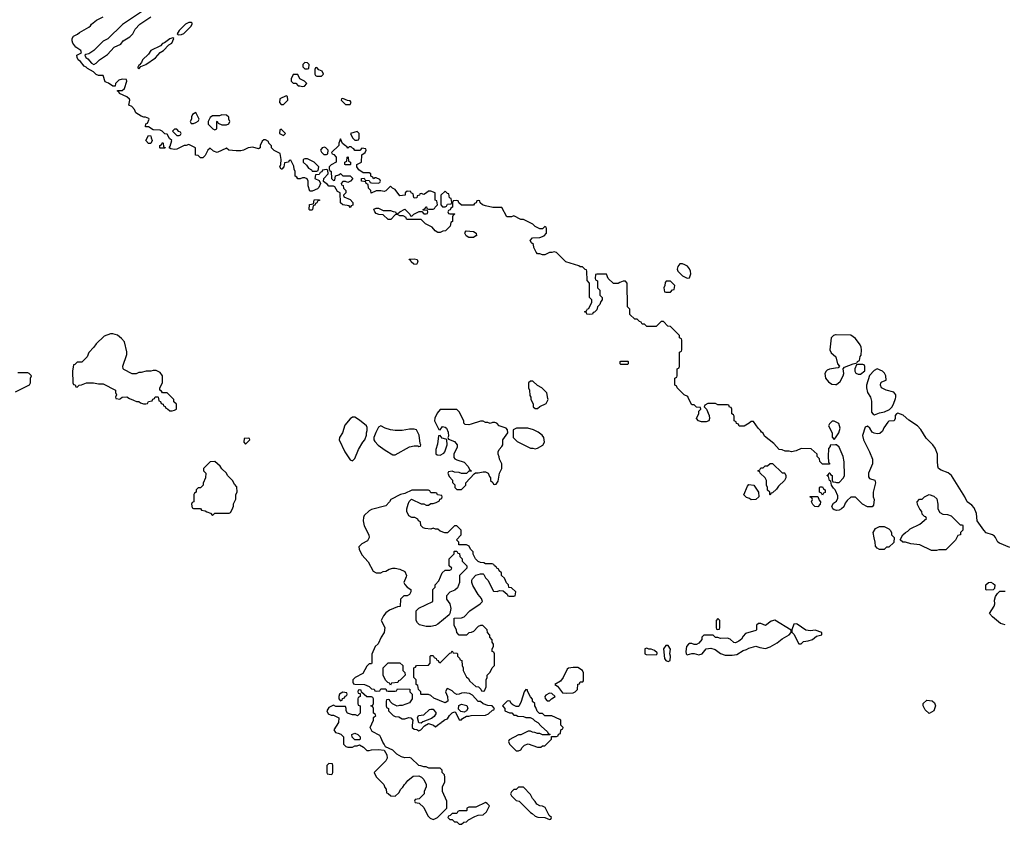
# Model space of a CAD drawing. Header units: inches. Extents: x 2701323 to 2964515, y 494916 to 722124.
# Tile 357 of 656: x 2793126 to 2801423, y 686414 to 693188. Entities that reach past the tile are written whole.
import ezdxf

# ---------------------------------------------------------------- set-up
doc = ezdxf.new("R2010")
doc.units = ezdxf.units.IN
doc.header["$MEASUREMENT"] = 0
for name, color, linetype in [('C7698', 7, 'Continuous'), ('C7699', 7, 'Continuous'), ('C8608', 7, 'Continuous'), ('C8609', 7, 'Continuous')]:
    doc.layers.add(name, color=color, linetype=linetype)

msp = doc.modelspace()

# ---------------------------------------------------------------- linework, layer by layer
at = {"layer": 'C7698', "color": 2}
for points, elevation in [([(2793937.3, 690000), (2793938, 689998), (2793970, 689994), (2793976.3, 690000)], 10), ([(2794052.6, 690000), (2794083.6, 689983.6), (2794110, 689974), (2794130, 689974), (2794143.6, 689963.6), (2794170, 689954), (2794190, 689954), (2794202, 689958), (2794210, 689974), (2794242, 689978), (2794247.3, 689992.7), (2794262, 689998), (2794262.7, 690000)], 10), ([(2794295.3, 690000), (2794298, 689978), (2794312.7, 689972.7), (2794318, 689958), (2794334, 689950), (2794338, 689938), (2794352.7, 689932.7), (2794358, 689918), (2794372.7, 689912.7), (2794390, 689894), (2794410, 689894), (2794430, 689902), (2794446, 689910), (2794446, 689950), (2794426, 689970), (2794426, 689990), (2794416, 690000)], 10), ([(2797432.3, 690000), (2797432.7, 689992.7), (2797451.6, 689951.6), (2797454, 689930), (2797470, 689914), (2797490, 689914), (2797508.4, 689931.6), (2797562, 689958), (2797578, 689990), (2797576.1, 690000)], 10), ([(2800000, 689607.6), (2799954, 689606), (2799954, 689594), (2799942, 689578), (2799938, 689510), (2799942, 689462), (2799950, 689454), (2799950, 689446), (2799890, 689446), (2799867.3, 689467.3), (2799866, 689490), (2799846, 689510), (2799846, 689530), (2799796.4, 689576.4), (2799710, 689578), (2799670, 689558), (2799630, 689548.7), (2799610, 689555.3), (2799576.4, 689556.4), (2799550, 689568), (2799526, 689570), (2799480.4, 689620.4), (2799403.1, 689683.1), (2799390, 689706), (2799375.3, 689715.3), (2799368, 689730), (2799348.9, 689748.9), (2799310, 689806), (2799290, 689806), (2799274, 689790), (2799230, 689766), (2799187.3, 689767.3), (2799182, 689782), (2799167.3, 689787.3), (2799162, 689802), (2799146, 689810), (2799146, 689850), (2799142, 689862), (2799126, 689870), (2799126, 689910), (2799122, 689922), (2799107.3, 689927.3), (2799102, 689942), (2799090, 689946), (2799010, 689946), (2798990, 689958), (2798923.6, 689956.4), (2798898, 689942), (2798894, 689930), (2798914, 689910), (2798936.9, 689856.9), (2798938, 689830), (2798932, 689810), (2798910, 689802), (2798870, 689802), (2798846, 689810), (2798828, 689830), (2798847.3, 689872.7), (2798848, 689892), (2798866, 689910), (2798862, 689922), (2798830, 689926), (2798810, 689946), (2798790, 689946), (2798762.1, 690000)], 6), ([(2800000, 689802.9), (2799990, 689808), (2799972.7, 689807.3), (2799950, 689786), (2799942, 689770), (2799971.1, 689711.1), (2799972.7, 689672.7), (2799990, 689654), (2800000, 689668.7)], 6), ([(2800000, 689225.6), (2799998, 689230), (2799983.1, 689243.1), (2799966, 689270), (2799962, 689302), (2799948.4, 689308.4), (2799942, 689342), (2799926, 689350), (2799942, 689358), (2799947.3, 689372.7), (2799952.7, 689372.7), (2799958, 689358), (2799971.6, 689351.6), (2799972.7, 689312.7), (2799978, 689298), (2800000, 689293.9)], 6), ([(2800000, 689058.7), (2799990, 689062), (2799978, 689070), (2799968.4, 689091.6), (2799983.1, 689116.9), (2800000, 689127.6)], 6)]:
    msp.add_lwpolyline(points, dxfattribs=dict(at, elevation=elevation))
for points, elevation in [([(2796810, 689906), (2796670, 689906), (2796643.6, 689876.4), (2796625.4, 689834.6), (2796622, 689810), (2796658, 689738), (2796670, 689734), (2796690, 689762), (2796710, 689758), (2796722, 689750), (2796736.9, 689716.9), (2796738, 689682), (2796734, 689670), (2796738, 689658), (2796790, 689638), (2796811, 689610), (2796811.3, 689590), (2796784.7, 689530), (2796783.6, 689503.6), (2796794, 689490), (2796810, 689482), (2796870, 689462), (2796902, 689430), (2796918, 689398), (2796934, 689390), (2796930, 689386), (2796910, 689386), (2796892, 689368), (2796850, 689368), (2796830, 689375.3), (2796790, 689378), (2796770, 689386), (2796738, 689382), (2796734, 689370), (2796743.6, 689343.6), (2796771.6, 689311.6), (2796772.7, 689292.7), (2796791.6, 689271.6), (2796794, 689250), (2796810, 689234), (2796850, 689234), (2796886, 689270), (2796886, 689290), (2796956.4, 689363.6), (2796968, 689372), (2796990, 689372), (2797030, 689382), (2797050, 689382), (2797074, 689370), (2797083.6, 689343.6), (2797094, 689330), (2797094, 689310), (2797112.7, 689292.7), (2797118, 689278), (2797130, 689274), (2797142, 689278), (2797156.4, 689303.6), (2797168, 689370), (2797188, 689410), (2797188, 689450), (2797168.4, 689488.4), (2797167.3, 689507.3), (2797158, 689530), (2797158, 689550), (2797166, 689570), (2797190, 689594), (2797198, 689610), (2797198, 689650), (2797238, 689710), (2797236.4, 689736.4), (2797226, 689750), (2797166, 689770), (2797146, 689790), (2797130, 689798), (2797110, 689798), (2797090, 689788), (2797070, 689798), (2797050, 689798), (2797030, 689808), (2797010, 689808), (2796930, 689782), (2796910, 689778), (2796880.4, 689780.4), (2796868, 689790), (2796868, 689810), (2796830, 689886)], 10), ([(2795950, 689842), (2795930, 689842), (2795910, 689828.7), (2795864.5, 689775.5), (2795846.8, 689710), (2795821, 689670), (2795818, 689650), (2795864.7, 689550), (2795910, 689482), (2795930, 689474), (2795950, 689494), (2795982, 689570), (2796018, 689630), (2796035.3, 689650), (2796048.7, 689690), (2796048.7, 689710), (2796055.3, 689730), (2796054.6, 689754.6), (2796048, 689770), (2795990, 689818)], 10), ([(2796170, 689768), (2796150, 689758), (2796126.8, 689713.2), (2796111, 689670), (2796111, 689650), (2796118, 689638), (2796147.5, 689607.5), (2796204.5, 689564.5), (2796270, 689524.7), (2796290, 689526), (2796410, 689593.4), (2796450, 689600.7), (2796479.8, 689599.8), (2796490, 689594), (2796502, 689598), (2796506, 689610), (2796500.2, 689620.2), (2796493.2, 689690), (2796470, 689734), (2796450, 689741.2), (2796410, 689740.9), (2796350, 689729.3), (2796290, 689729.3), (2796250, 689735.3), (2796206, 689750)], 10), ([(2797408.9, 689748.9), (2797311.1, 689748.9), (2797284.7, 689735.3), (2797284.7, 689670), (2797316.9, 689636.9), (2797430, 689582), (2797450, 689582), (2797470, 689574), (2797490, 689582), (2797534.6, 689605.4), (2797548, 689630), (2797542, 689670), (2797528.7, 689690), (2797495.5, 689715.5), (2797456.5, 689736.5)], 10), ([(2795050, 689666), (2795018, 689662), (2795014, 689630), (2795030, 689614), (2795066, 689650), (2795062, 689662)], 10), ([(2796670, 689688), (2796654, 689686), (2796645.2, 689614.8), (2796631.3, 689570), (2796632, 689532), (2796643.6, 689523.6), (2796670, 689522), (2796700.4, 689539.6), (2796708.9, 689551.1), (2796728.7, 689610), (2796726, 689650), (2796718, 689658), (2796685.2, 689665.2)], 10), ([(2794770, 689468), (2794730, 689466), (2794674, 689410), (2794674, 689390), (2794694, 689370), (2794692, 689330), (2794672.7, 689287.3), (2794671.6, 689268.4), (2794650, 689246), (2794630, 689246), (2794614, 689230), (2794614, 689210), (2794598, 689202), (2794594, 689190), (2794594, 689130), (2794578, 689122), (2794574, 689110), (2794578, 689078), (2794590, 689074), (2794650, 689074), (2794658, 689058), (2794690, 689054), (2794703.6, 689043.6), (2794732.7, 689032.7), (2794750, 689014), (2794770, 689034), (2794890, 689034), (2794902, 689038), (2794916.4, 689063.6), (2794927.3, 689092.7), (2794928.4, 689111.6), (2794947.3, 689152.7), (2794948, 689190), (2794958, 689210), (2794956.4, 689256.4), (2794936.4, 689276.4), (2794918, 689310), (2794878, 689350), (2794868, 689370), (2794830, 689408), (2794815.3, 689430)], 10), ([(2799550, 689374), (2799570, 689374), (2799574, 689370), (2799582, 689350), (2799582, 689330), (2799571.1, 689308.9), (2799519.6, 689260.4), (2799503.6, 689236.4), (2799470, 689206), (2799458, 689202), (2799450, 689186), (2799446, 689190), (2799446, 689210), (2799428.4, 689228.4), (2799428, 689250), (2799418, 689270), (2799418, 689310), (2799408, 689330), (2799366, 689370), (2799362, 689382), (2799346, 689390), (2799362, 689398), (2799370, 689414), (2799390, 689414), (2799408.4, 689431.6), (2799427.3, 689432.7), (2799448.4, 689451.6), (2799470, 689452)], 6), ([(2796430, 689228), (2796370, 689198), (2796334, 689190), (2796254, 689150), (2796242, 689130), (2796210, 689095.3), (2796090, 689064), (2796070, 689054), (2796030, 689015.3), (2796022.5, 688997.5), (2796019.1, 688970), (2796028.1, 688928.1), (2796066.8, 688850), (2796071, 688830), (2796058, 688802), (2796010, 688774), (2795984.7, 688750), (2795986, 688730), (2796010, 688682), (2796063.5, 688623.5), (2796105.4, 688545.4), (2796130, 688532), (2796170, 688532), (2796190, 688542), (2796210, 688544.7), (2796238, 688562), (2796270, 688571), (2796290, 688571), (2796330, 688561), (2796370, 688542), (2796384.7, 688510), (2796383.6, 688496.4), (2796362, 688450), (2796370, 688434), (2796391.6, 688411.6), (2796422, 688390), (2796422, 688370), (2796410, 688348), (2796390, 688338), (2796363.6, 688336.4), (2796334, 688310), (2796332.7, 688247.3), (2796310, 688246), (2796242.5, 688217.5), (2796210, 688195.3), (2796191.3, 688170), (2796172, 688130), (2796202, 688070), (2796198, 688030), (2796171.1, 687988.9), (2796146, 687934), (2796122, 687910), (2796092.7, 687847.3), (2796094, 687770), (2796090, 687766), (2796070, 687766), (2796050, 687746), (2796016.9, 687683.1), (2795954, 687650), (2795934, 687630), (2795934, 687610), (2795938, 687598), (2795950, 687594), (2796031.6, 687591.6), (2796070, 687574), (2796090, 687554), (2796112.7, 687552.7), (2796118, 687538), (2796130, 687534), (2796162, 687538), (2796170, 687554), (2796210, 687554), (2796218, 687538), (2796230, 687534), (2796290, 687534), (2796302, 687538), (2796310, 687554), (2796412.7, 687552.7), (2796414, 687530), (2796434, 687510), (2796434, 687470), (2796410, 687438), (2796350, 687415.3), (2796325.4, 687414.6), (2796308, 687408), (2796267.3, 687427.3), (2796247.3, 687447.3), (2796242, 687462), (2796230, 687466), (2796218, 687462), (2796214, 687450), (2796214, 687410), (2796218, 687398), (2796234, 687390), (2796234, 687370), (2796274, 687330), (2796290, 687322), (2796319.6, 687319.6), (2796350, 687302), (2796370, 687301), (2796405.6, 687314.4), (2796422, 687310), (2796438, 687290), (2796432, 687250), (2796434, 687230), (2796450, 687214), (2796472, 687212), (2796490, 687202), (2796506, 687210), (2796536.4, 687243.6), (2796570, 687262), (2796614, 687250), (2796630, 687234), (2796646, 687250), (2796678, 687270), (2796682, 687278), (2796706, 687290), (2796706, 687294), (2796730, 687302), (2796748, 687330), (2796768.9, 687351.1), (2796790, 687362), (2796798, 687358), (2796830, 687294), (2796850, 687294), (2796856.4, 687303.6), (2796890, 687324.7), (2796910, 687324.7), (2796931.1, 687331.1), (2797050, 687332), (2797076.4, 687343.6), (2797110, 687374), (2797122, 687378), (2797126, 687390), (2797106, 687410), (2797070, 687415.3), (2797030, 687428.7), (2797010, 687448), (2796988.4, 687448.4), (2796940.2, 687500.2), (2796916, 687516), (2796870, 687521.2), (2796850, 687519), (2796830, 687508.7), (2796810, 687508), (2796790, 687518), (2796770, 687538), (2796730, 687558), (2796724.7, 687555.3), (2796714, 687530), (2796732, 687490), (2796734, 687450), (2796710, 687438), (2796614.6, 687474.6), (2796590, 687498), (2796570, 687506), (2796510, 687506), (2796506, 687510), (2796506, 687530), (2796486, 687550), (2796482, 687582), (2796466, 687590), (2796466, 687630), (2796446, 687650), (2796448, 687730), (2796462, 687738), (2796470, 687752), (2796570, 687754), (2796586, 687770), (2796586, 687830), (2796590, 687834), (2796610, 687834), (2796618, 687818), (2796634, 687810), (2796638, 687798), (2796652.7, 687792.7), (2796658, 687778), (2796670, 687774), (2796750, 687854), (2796762, 687858), (2796770, 687874), (2796778, 687858), (2796810, 687854), (2796814, 687850), (2796814, 687830), (2796832.7, 687812.7), (2796838, 687798), (2796852.7, 687792.7), (2796854, 687750), (2796862, 687730), (2796862, 687710), (2796890, 687654), (2796903.6, 687643.6), (2796919.6, 687619.6), (2796970, 687574), (2796992.7, 687572.7), (2797012.7, 687552.7), (2797018, 687538), (2797030, 687534), (2797042, 687538), (2797058, 687570), (2797058, 687630), (2797066, 687650), (2797066, 687670), (2797090, 687694), (2797106, 687730), (2797126, 687750), (2797126, 687850), (2797122, 687862), (2797106, 687870), (2797106, 687890), (2797118, 687910), (2797118, 687930), (2797108.4, 687948.4), (2797107.3, 687967.3), (2797088.4, 687988.4), (2797087.3, 688007.3), (2797068.4, 688028.4), (2797066, 688050), (2797027.3, 688087.3), (2797010, 688088), (2796990, 688078), (2796950, 688038), (2796931.6, 688028.4), (2796910, 688026), (2796890, 688006), (2796830, 688006), (2796808.7, 688028.7), (2796807.3, 688047.3), (2796788, 688090), (2796786, 688150), (2796850, 688152), (2796870, 688162), (2796918, 688210), (2797006, 688270), (2797026, 688290), (2797016.4, 688316.4), (2796989.1, 688349.1), (2796944.7, 688424.7), (2796935.3, 688450), (2796935.3, 688470), (2796940.2, 688479.8), (2796970, 688512), (2797010, 688522), (2797030, 688522), (2797036.9, 688516.9), (2797052, 688490), (2797072, 688470), (2797118, 688378), (2797150, 688374), (2797170, 688382), (2797199.6, 688379.6), (2797232.7, 688352.7), (2797238, 688338), (2797250, 688334), (2797290, 688334), (2797302, 688338), (2797306, 688370), (2797270, 688406), (2797247.3, 688407.3), (2797246, 688430), (2797227.3, 688447.3), (2797210, 688486), (2797186, 688510), (2797186, 688530), (2797167.3, 688547.3), (2797162, 688562), (2797146, 688570), (2797142, 688582), (2797126, 688590), (2797122, 688602), (2797107.3, 688607.3), (2797050, 688608), (2797036.4, 688616.4), (2797010, 688618), (2796990, 688626), (2796966, 688650), (2796948.4, 688688.4), (2796947.3, 688707.3), (2796926, 688730), (2796914.6, 688754.6), (2796890, 688766), (2796827.3, 688767.3), (2796826, 688790), (2796808, 688810), (2796846, 688850), (2796846, 688890), (2796810, 688926), (2796790, 688926), (2796730, 688868), (2796708.9, 688868.9), (2796670, 688882), (2796650, 688898), (2796630, 688898), (2796610, 688906), (2796590, 688898), (2796543.1, 688903.1), (2796526, 688910), (2796506, 688930), (2796502, 688962), (2796486, 688970), (2796482, 688982), (2796456.4, 688996.4), (2796430, 688998), (2796406, 689010), (2796388.9, 689048.9), (2796388.7, 689070), (2796398, 689110), (2796408.4, 689131.6), (2796428.4, 689151.6), (2796510, 689112), (2796530, 689112), (2796550, 689102), (2796570, 689102), (2796590, 689114), (2796610, 689114), (2796636.4, 689123.6), (2796662, 689138), (2796667.3, 689152.7), (2796682, 689158), (2796686, 689170), (2796682, 689182), (2796647.3, 689187.3), (2796642, 689202), (2796630, 689206), (2796590, 689206), (2796582, 689222), (2796570, 689226)], 10), ([(2799290, 689146), (2799276.4, 689156.4), (2799250, 689166), (2799228.7, 689188.7), (2799258, 689262), (2799270, 689276), (2799312, 689270), (2799352, 689210), (2799354, 689170), (2799330, 689148)], 6), ([(2799890, 689186), (2799882, 689202), (2799866, 689210), (2799866, 689250), (2799870, 689254), (2799890, 689254), (2799898, 689238), (2799914, 689230), (2799912.7, 689207.3), (2799898, 689202)], 6), ([(2799850, 689088), (2799826, 689090), (2799810, 689106), (2799798, 689130), (2799806, 689150), (2799802, 689162), (2799790, 689166), (2799787.3, 689172.7), (2799852.7, 689172.7), (2799863.6, 689143.6), (2799874, 689130), (2799872, 689108)], 6), ([(2796550, 688079), (2796494.6, 688094.6), (2796478, 688110), (2796468, 688130), (2796466, 688210), (2796490, 688234), (2796606, 688290), (2796606, 688390), (2796626, 688410), (2796626, 688430), (2796656.4, 688463.6), (2796686, 688530), (2796710, 688554), (2796750, 688554), (2796762, 688558), (2796766, 688570), (2796746, 688590), (2796746, 688650), (2796786, 688690), (2796786, 688710), (2796790, 688714), (2796810, 688714), (2796818, 688698), (2796832.7, 688692.7), (2796834, 688670), (2796854, 688650), (2796854, 688630), (2796894, 688590), (2796894, 688570), (2796832, 688510), (2796831, 688450), (2796813.7, 688406.3), (2796794, 688386), (2796750, 688368), (2796723.6, 688336.4), (2796722, 688310), (2796751.3, 688270), (2796758, 688230), (2796751.6, 688188.4), (2796743.6, 688176.4), (2796650, 688098), (2796630, 688088.7), (2796590, 688079)], 10), ([(2799490, 688132.7), (2799456.8, 688123.2), (2799410, 688088.7), (2799370, 688106), (2799350, 688106), (2799334, 688090), (2799334, 688050), (2799330, 688046), (2799240.9, 688019.1), (2799221.6, 687998.4), (2799207.7, 687972.3), (2799184.5, 687955.5), (2799156.8, 687943.2), (2799143.7, 687943.7), (2799112.5, 687972.5), (2799090, 687982), (2799030, 687978), (2799007.3, 687987.3), (2798990, 687988), (2798970, 688006), (2798890, 688006), (2798874, 687990), (2798874, 687970), (2798850, 687938), (2798830, 687928), (2798810, 687928), (2798790, 687935.3), (2798770, 687935.3), (2798762, 687930), (2798744.7, 687910), (2798738, 687870), (2798742, 687850), (2798750, 687842), (2798790, 687852), (2798810, 687852), (2798850, 687841), (2798875.3, 687850), (2798909.1, 687890.9), (2798950, 687896), (2798986.4, 687886.4), (2799030, 687852), (2799070, 687838), (2799130, 687838), (2799170, 687844.7), (2799222, 687878), (2799250, 687886), (2799270, 687898), (2799330, 687914), (2799362, 687902), (2799410, 687894.8), (2799450, 687906.8), (2799510, 687941), (2799550, 687976), (2799609, 688010), (2799628, 688030), (2799627.3, 688047.3)], 10), ([(2799010, 688146), (2798994, 688130), (2798994, 688070), (2798998, 688058), (2799010, 688054), (2799022, 688058), (2799026, 688070), (2799026, 688130)], 10), ([(2799670, 688102), (2799650, 688098), (2799632, 688050), (2799632.7, 688032.7), (2799650, 688014), (2799690, 687934), (2799710, 687934), (2799730, 687952), (2799770, 687958), (2799806, 687970), (2799841.2, 687998.8), (2799886, 688010), (2799886, 688030), (2799828.4, 688048.4), (2799790, 688044), (2799750, 688048), (2799678, 688098)], 10), ([(2798410, 687898), (2798394, 687890), (2798394, 687850), (2798404.7, 687844.7), (2798490, 687842), (2798498, 687850), (2798496.4, 687856.4), (2798476.4, 687876.4), (2798447.3, 687887.3), (2798428, 687888)], 10), ([(2798590, 687918), (2798570, 687918), (2798551.3, 687890), (2798558, 687810), (2798570, 687792), (2798590, 687786), (2798607.3, 687792.7), (2798608.7, 687830), (2798604, 687850), (2798608.9, 687888.9)], 10), ([(2796250, 687586), (2796242, 687602), (2796227.3, 687607.3), (2796207.3, 687627.3), (2796188.4, 687668.4), (2796188.4, 687731.6), (2796230, 687774), (2796330, 687774), (2796354, 687750), (2796354, 687710), (2796371.6, 687691.6), (2796374, 687670), (2796332.7, 687627.3), (2796318, 687622), (2796312.7, 687607.3), (2796258, 687602)], 10), ([(2797790, 687735.3), (2797750, 687728), (2797739.6, 687720.4), (2797704.7, 687650), (2797682, 687618), (2797634, 687590), (2797656.9, 687576.9), (2797701, 687521), (2797730, 687518), (2797790, 687522), (2797806, 687530), (2797826, 687550), (2797830, 687594), (2797842, 687598), (2797850, 687614), (2797870, 687614), (2797878, 687622), (2797878, 687690), (2797868, 687710), (2797830, 687734)], 10), ([(2795990, 687546), (2795978, 687542), (2795974, 687530), (2795978, 687518), (2795994, 687514), (2795994, 687490), (2795978, 687482), (2795974, 687470), (2795974, 687430), (2795978, 687418), (2795994, 687410), (2795994, 687350), (2795972, 687328), (2795956.4, 687336.4), (2795930, 687335.3), (2795888.9, 687348.9), (2795878, 687370), (2795878, 687390), (2795870, 687406), (2795790, 687406), (2795770, 687418), (2795730, 687398), (2795714, 687370), (2795724.7, 687344.7), (2795750, 687334), (2795770, 687334), (2795814, 687310), (2795812, 687270), (2795772, 687210), (2795786.4, 687186.4), (2795810, 687182), (2795831.6, 687171.6), (2795854, 687150), (2795854, 687090), (2795874, 687070), (2795890, 687062), (2795930, 687062), (2795950, 687074), (2795970, 687074), (2795990, 687082), (2796023.6, 687063.6), (2796050, 687034), (2796070, 687034), (2796090, 687042), (2796150, 687044.7), (2796198, 687038), (2796219.6, 686999.6), (2796222, 686970), (2796211.1, 686948.9), (2796114, 686850), (2796130, 686814), (2796194, 686750), (2796203.6, 686723.6), (2796214, 686710), (2796218, 686678), (2796230, 686674), (2796252.7, 686652.7), (2796290, 686652), (2796320.4, 686679.6), (2796338, 686710), (2796354.6, 686725.4), (2796368, 686750), (2796380.4, 686759.6), (2796396.4, 686783.6), (2796440.4, 686819.6), (2796490, 686822), (2796511.3, 686811.3), (2796531.1, 686791.1), (2796552, 686750), (2796551.6, 686728.4), (2796534, 686690), (2796534, 686670), (2796492.7, 686627.3), (2796458, 686622), (2796454, 686610), (2796458, 686598), (2796492.7, 686592.7), (2796530, 686554), (2796566.4, 686486.4), (2796585.4, 686465.4), (2796610, 686454), (2796630, 686462), (2796646, 686470), (2796726, 686550), (2796726, 686610), (2796688, 686690), (2796688, 686730), (2796707.3, 686772.7), (2796708, 686810), (2796706, 686830), (2796686, 686850), (2796686, 686870), (2796670, 686886), (2796572.7, 686887.3), (2796550, 686898), (2796530, 686898), (2796507.3, 686907.3), (2796488.4, 686908.4), (2796426, 686970), (2796410, 686975.3), (2796370, 686974), (2796342, 686982), (2796304.7, 687004.7), (2796270, 687038), (2796207.3, 687067.3), (2796198, 687090), (2796184.7, 687104.7), (2796170, 687146), (2796160.4, 687160.4), (2796096.4, 687196.4), (2796078, 687230), (2796108, 687290), (2796108, 687312), (2796126, 687330), (2796122, 687342), (2796106, 687350), (2796106, 687390), (2796102, 687402), (2796086, 687410), (2796102, 687418), (2796106, 687430), (2796106, 687470), (2796102, 687482), (2796090, 687486), (2796050, 687486), (2796006, 687526), (2796002, 687542)], 10), ([(2797390, 687548), (2797378, 687530), (2797351.6, 687448.4), (2797334, 687410), (2797330, 687406), (2797310, 687406), (2797280.4, 687420.4), (2797266, 687430), (2797258, 687450), (2797245.4, 687454.6), (2797234, 687450), (2797194, 687410), (2797214, 687390), (2797214, 687370), (2797252.7, 687352.7), (2797271.6, 687351.6), (2797290, 687334), (2797310, 687334), (2797323.6, 687323.6), (2797370, 687322), (2797390, 687314), (2797427.3, 687312.7), (2797450, 687302), (2797466, 687286), (2797491.3, 687271.3), (2797519.6, 687239.6), (2797572.7, 687192.7), (2797578, 687178), (2797592.7, 687172.7), (2797594, 687166), (2797532.7, 687167.3), (2797510, 687178), (2797490, 687178), (2797467.3, 687187.3), (2797448.4, 687188.4), (2797430, 687198), (2797410, 687198), (2797350, 687168), (2797330, 687168), (2797250, 687126), (2797244.7, 687110), (2797252, 687090), (2797310, 687032), (2797330, 687032), (2797350, 687042), (2797359, 687061), (2797379, 687081), (2797410, 687091.3), (2797490, 687062), (2797516.4, 687063.6), (2797530, 687074), (2797550, 687074), (2797606, 687130), (2797606, 687154), (2797650, 687154), (2797662, 687158), (2797667.3, 687172.7), (2797682, 687178), (2797686, 687210), (2797702, 687218), (2797706, 687230), (2797686, 687250), (2797686, 687290), (2797676.4, 687296.4), (2797610, 687328), (2797550, 687326), (2797530, 687346), (2797507.3, 687347.3), (2797487.3, 687367.3), (2797476.4, 687396.4), (2797466, 687410), (2797466, 687430), (2797448.4, 687448.4), (2797447.3, 687467.3), (2797430, 687486), (2797406, 687534), (2797406, 687546)], 10), ([(2795850, 687526), (2795822, 687510), (2795814, 687490), (2795814, 687470), (2795830, 687454), (2795842, 687458), (2795847.3, 687472.7), (2795862, 687478), (2795867.3, 687492.7), (2795882, 687498), (2795886, 687510), (2795882, 687522)], 10), ([(2797590, 687518), (2797559.6, 687500.4), (2797552, 687490), (2797552.7, 687472.7), (2797570, 687454), (2797590, 687454), (2797606, 687470), (2797638, 687490), (2797610, 687515.3)], 10), ([(2796510, 687266), (2796488.4, 687268.4), (2796478, 687310), (2796486, 687330), (2796530, 687336), (2796580.2, 687379.8), (2796590, 687384.7), (2796610, 687382), (2796634, 687350), (2796618, 687322), (2796595.3, 687304.7), (2796523.6, 687276.4)], 10), ([(2796870, 687359), (2796844, 687364), (2796823.1, 687383.1), (2796825.2, 687414.8), (2796850, 687426), (2796894, 687414), (2796901, 687390), (2796890, 687368)], 10), ([(2795950, 687126), (2795927.3, 687147.3), (2795926, 687170), (2795950, 687182), (2795974, 687170), (2795994, 687150), (2795994, 687130), (2795990, 687126)], 10), ([(2795730, 686926), (2795714, 686910), (2795714, 686850), (2795718, 686838), (2795750, 686834), (2795762, 686838), (2795766, 686850), (2795766, 686910), (2795762, 686922)], 10), ([(2797370, 686726), (2797330, 686726), (2797310, 686706), (2797290, 686706), (2797270, 686686), (2797262, 686670), (2797270, 686654), (2797310, 686614), (2797334, 686610), (2797430, 686512), (2797445.4, 686505.4), (2797470, 686482), (2797492.7, 686472.7), (2797552, 686472), (2797590, 686454), (2797602, 686458), (2797606, 686470), (2797587.3, 686487.3), (2797554.6, 686554.6), (2797530, 686568), (2797508.4, 686568.4), (2797483.1, 686583.1), (2797470, 686606), (2797446, 686630), (2797430, 686666)], 10), ([(2797050, 686598), (2796970, 686558), (2796910, 686558), (2796894, 686550), (2796894, 686530), (2796890, 686526), (2796830, 686526), (2796818, 686522), (2796810, 686506), (2796770, 686506), (2796752.7, 686487.3), (2796738, 686482), (2796734, 686470), (2796750, 686454), (2796770, 686454), (2796790, 686434), (2796810, 686434), (2796830, 686414), (2796850, 686414), (2796867.3, 686432.7), (2796890, 686434), (2796907.3, 686452.7), (2796960.4, 686479.6), (2796990, 686492), (2797030, 686494), (2797060.4, 686519.6), (2797086, 686570), (2797066, 686590)], 10)]:
    msp.add_lwpolyline(points, close=True, dxfattribs=dict(at, elevation=elevation))
at = {"layer": 'C7699', "color": 2}
for points, elevation in [([(2798762.1, 690000), (2798754.6, 690014.6), (2798726, 690030), (2798666, 690090), (2798662, 690102), (2798646, 690110), (2798646, 690170), (2798662, 690178), (2798666, 690190), (2798666, 690250), (2798682, 690258), (2798686, 690270), (2798686, 690390), (2798702, 690398), (2798706, 690410), (2798706, 690490), (2798702, 690502), (2798686, 690510), (2798686, 690530), (2798610, 690606), (2798587.3, 690607.3), (2798550, 690646), (2798530, 690646), (2798490, 690606), (2798410, 690606), (2798390, 690626), (2798370, 690626), (2798362, 690642), (2798350, 690646), (2798330, 690666), (2798310, 690666), (2798267.3, 690707.3), (2798266, 690750), (2798248, 690770), (2798246, 690970), (2798230, 690986), (2798210, 690986), (2798183.6, 690976.4), (2798170, 690966), (2798128.4, 690968.4), (2798086, 691010), (2798070, 691046), (2797990, 691046), (2797978, 691042), (2797974, 691010), (2797978, 690998), (2797994, 690990), (2797994, 690930), (2798014, 690910), (2798014, 690870), (2798034, 690850), (2798034, 690830), (2798023.6, 690816.4), (2798014, 690790), (2797994, 690770), (2797990, 690746), (2797970, 690726), (2797958, 690722), (2797954, 690710), (2797930, 690706), (2797906, 690710), (2797902, 690722), (2797886, 690730), (2797902, 690738), (2797910, 690754), (2797922, 690758), (2797946, 690810), (2797946, 690830), (2797926, 690850), (2797926, 690970), (2797907.3, 690992.7), (2797906, 691070), (2797902, 691082), (2797890, 691086), (2797867.3, 691107.3), (2797850, 691108), (2797836.4, 691116.4), (2797729.1, 691149.1), (2797650, 691228), (2797630, 691235.3), (2797610, 691228), (2797590, 691228), (2797550, 691208.7), (2797530, 691208.7), (2797510, 691218), (2797490, 691218), (2797478, 691230), (2797458, 691270), (2797455.3, 691295.3), (2797438, 691310), (2797428, 691330), (2797448.4, 691351.6), (2797510, 691354), (2797546, 691370), (2797566, 691390), (2797566, 691430), (2797562, 691442), (2797550, 691446), (2797532, 691428), (2797508.4, 691428.4), (2797470, 691448), (2797450, 691468), (2797370, 691506), (2797350, 691506), (2797290, 691538), (2797270, 691528), (2797230, 691528), (2797190, 691606), (2797111.6, 691608.4), (2797050, 691622), (2797026, 691630), (2797007.3, 691647.3), (2797002, 691662), (2796990, 691666), (2796978, 691662), (2796972.7, 691647.3), (2796958, 691642), (2796950, 691626), (2796850, 691626), (2796827.3, 691647.3), (2796822, 691662), (2796810, 691666), (2796778, 691662), (2796774, 691650), (2796774, 691610), (2796758, 691602), (2796752.7, 691587.3), (2796738, 691582), (2796734, 691570), (2796738, 691558), (2796750, 691554), (2796790, 691554), (2796794, 691550), (2796778, 691542), (2796774, 691530), (2796774, 691490), (2796758, 691482), (2796754, 691450), (2796714, 691410), (2796692.7, 691407.3), (2796670, 691398), (2796650, 691398), (2796626, 691410), (2796600.4, 691440.4), (2796546, 691470), (2796510, 691506), (2796392.7, 691507.3), (2796386, 691510), (2796382, 691522), (2796356.4, 691536.4), (2796330, 691538), (2796310, 691548), (2796290, 691546), (2796252.7, 691507.3), (2796230, 691506), (2796190, 691546), (2796152.7, 691547.3), (2796130, 691558), (2796118, 691570), (2796110, 691594), (2796130, 691602), (2796150, 691602), (2796190, 691582), (2796250, 691582), (2796272.7, 691572.7), (2796291.6, 691571.6), (2796298, 691558), (2796310, 691554), (2796328.4, 691571.6), (2796370, 691592), (2796414, 691550), (2796418, 691538), (2796430, 691534), (2796448.4, 691551.6), (2796492.7, 691572.7), (2796514, 691574), (2796530, 691554), (2796550, 691554), (2796562, 691558), (2796566, 691570), (2796562, 691582), (2796526, 691586), (2796526, 691590), (2796542, 691598), (2796547.3, 691612.7), (2796552.7, 691612.7), (2796558, 691598), (2796570, 691594), (2796610, 691594), (2796622, 691598), (2796626, 691610), (2796646, 691630), (2796642, 691662), (2796626, 691670), (2796626, 691730), (2796590, 691746), (2796570, 691746), (2796554, 691730), (2796530, 691718), (2796510, 691726), (2796498, 691722), (2796494, 691710), (2796474, 691706), (2796471.1, 691688.9), (2796450, 691686), (2796446, 691690), (2796442, 691722), (2796426, 691730), (2796422, 691742), (2796390, 691746), (2796374, 691730), (2796374, 691710), (2796330, 691706), (2796290, 691758), (2796266, 691770), (2796250, 691786), (2796211.3, 691748.7), (2796196.9, 691743.1), (2796168.9, 691748.9), (2796131.1, 691748.9), (2796088.4, 691728.4), (2796086, 691750), (2796066, 691770), (2796062, 691802), (2796046, 691810), (2796042, 691822), (2796006, 691830), (2796007.3, 691852.7), (2796030, 691854), (2796038, 691838), (2796070, 691834), (2796078, 691818), (2796090, 691814), (2796147.3, 691812.7), (2796162, 691818), (2796166, 691830), (2796162, 691842), (2796130, 691858), (2796122, 691858), (2796107.3, 691847.3), (2796102, 691862), (2796086, 691870), (2796086, 691890), (2796070, 691898), (2796020.4, 691900.4), (2795983.1, 691923.1), (2795966, 691950), (2795966, 691970), (2796006, 691990), (2796008.4, 692051.6), (2796038, 692070), (2796046, 692090), (2796042, 692102), (2796010, 692106), (2795992, 692088), (2795950, 692086), (2795942, 692102), (2795930, 692106), (2795918, 692118), (2795902, 692118), (2795890, 692106), (2795882, 692122), (2795870, 692126), (2795847.3, 692147.3), (2795830, 692186), (2795814, 692150), (2795814, 692130), (2795754, 692070), (2795758, 692058), (2795772.7, 692052.7), (2795791.6, 692031.6), (2795794, 691990), (2795750, 691966), (2795734, 691950), (2795734, 691930), (2795738, 691918), (2795751.6, 691911.6), (2795754, 691850), (2795770, 691834), (2795782, 691838), (2795787.3, 691872.7), (2795816.4, 691883.6), (2795830, 691894), (2795850, 691874), (2795910, 691874), (2795932.7, 691852.7), (2795914, 691830), (2795890, 691818), (2795870, 691826), (2795850, 691826), (2795834, 691810), (2795838, 691798), (2795852.7, 691792.7), (2795854, 691770), (2795874, 691750), (2795874, 691730), (2795854, 691710), (2795858, 691698), (2795910, 691674), (2795934, 691650), (2795932.7, 691627.3), (2795918, 691622), (2795910, 691606), (2795902, 691622), (2795848.4, 691628.4), (2795830, 691646), (2795826, 691730), (2795803.1, 691743.1), (2795782, 691782), (2795770, 691786), (2795730, 691786), (2795720.4, 691800.4), (2795687.3, 691827.3), (2795688.4, 691851.6), (2795726, 691890), (2795722, 691922), (2795710, 691926), (2795678, 691922), (2795672.7, 691907.3), (2795658, 691902), (2795650, 691886), (2795618, 691882), (2795614, 691850), (2795650, 691834), (2795662, 691810), (2795645.4, 691774.6), (2795635.3, 691764.7), (2795590, 691746), (2795570, 691746), (2795558, 691790), (2795558, 691830), (2795548.4, 691848.4), (2795530, 691858), (2795510, 691858), (2795490, 691848.7), (2795468.9, 691848.9), (2795462, 691862), (2795446, 691870), (2795448, 691910), (2795438, 691930), (2795436.4, 691956.4), (2795410, 692006), (2795398, 692002), (2795391.6, 691988.4), (2795358, 691982), (2795351.6, 691948.4), (2795334, 691930), (2795328, 691930), (2795318, 691950), (2795326, 691970), (2795328, 692010), (2795322, 692062), (2795270, 692088), (2795248, 692110), (2795247.3, 692127.3), (2795226, 692150), (2795222, 692162), (2795196.4, 692176.4), (2795183.6, 692176.4), (2795170, 692166), (2795152, 692130), (2795151.6, 692108.4), (2795138, 692102), (2795090, 692115.3), (2795050, 692108.7), (2795010.7, 692089.3), (2794990, 692084), (2794950, 692084), (2794888.9, 692088.9), (2794870, 692106), (2794790, 692069.2), (2794760.2, 692080.2), (2794730, 692108), (2794712, 692090), (2794690, 692046), (2794670, 692026), (2794650, 692026), (2794630, 692046), (2794607.3, 692047.3), (2794606, 692110), (2794550, 692138), (2794528, 692128), (2794512, 692128), (2794450, 692098), (2794430, 692095.3), (2794400.4, 692100.4), (2794386, 692110), (2794395.3, 692124.7), (2794408, 692170), (2794388.7, 692188.7), (2794370, 692226), (2794348.4, 692228.4), (2794326, 692250), (2794310, 692258), (2794250, 692262), (2794210, 692286), (2794187.3, 692287.3), (2794188.4, 692311.6), (2794202, 692318), (2794218, 692350), (2794215.3, 692355.3), (2794187.3, 692367.3), (2794172.7, 692367.3), (2794150, 692375.3), (2794105.2, 692405.2), (2794092.7, 692432.7), (2794070, 692458), (2794046, 692470), (2794055.3, 692510), (2794050, 692518), (2794030, 692538), (2793968.4, 692568.4), (2793962, 692582), (2793950, 692586), (2793950, 692592), (2793990, 692592), (2794008, 692610), (2794028, 692670), (2794026, 692686), (2793990, 692688), (2793962, 692678), (2793932, 692650), (2793930, 692628), (2793910, 692628), (2793873.6, 692653.6), (2793845.6, 692665.6), (2793830, 692718), (2793790, 692718), (2793770, 692726), (2793748, 692750), (2793696.4, 692776.4), (2793686, 692790), (2793670, 692798), (2793637.2, 692837.2), (2793618, 692850), (2793609.1, 692869.1), (2793608.7, 692890), (2793646, 692910), (2793642, 692930), (2793598, 692958), (2793574, 692990), (2793568.7, 693011.3), (2793568, 693030), (2793578, 693050), (2793613.6, 693066.4), (2793630, 693082), (2793710, 693124.7), (2793723.1, 693136.9), (2793730, 693152), (2793774.6, 693185.4), (2793830, 693212)], 6), ([(2794161, 693259), (2793990.9, 693149.1), (2793870, 693026), (2793830, 693008), (2793750, 692928.7), (2793710, 692902), (2793683.6, 692896.4), (2793674, 692890), (2793682, 692870), (2793698.8, 692858.8), (2793730, 692822), (2793750, 692812), (2793770, 692822), (2793798, 692850), (2793864.7, 692895.3), (2793923.1, 692956.9), (2793977.2, 692982.8), (2793998, 693010), (2794054.6, 693045.4), (2794078, 693070), (2794098, 693110), (2794138, 693150), (2794230, 693212)], 6), ([(2794416, 690000), (2794370, 690046), (2794330, 690046), (2794322, 690062), (2794306, 690070), (2794308, 690090), (2794328.4, 690131.6), (2794328.7, 690190), (2794310, 690218), (2794274.6, 690234.6), (2794250, 690235.3), (2794230, 690228.7), (2794191.6, 690228.4), (2794150, 690218), (2794130, 690218), (2794107.3, 690207.3), (2794072.7, 690207.3), (2794003.1, 690243.1), (2793998, 690250), (2793995.3, 690270), (2794028.7, 690370), (2794028.9, 690391.1), (2794010, 690475.3), (2793984.8, 690504.8), (2793950, 690533.2), (2793910, 690544), (2793890, 690544), (2793836.9, 690523.1), (2793770, 690458), (2793752, 690430), (2793710, 690386), (2793694, 690350), (2793650, 690306), (2793610, 690306), (2793590, 690286), (2793578, 690282), (2793572, 690230), (2793574, 690130), (2793578, 690118), (2793592.7, 690112.7), (2793598, 690098), (2793610, 690094), (2793628, 690112), (2793647.3, 690112.7), (2793690, 690132), (2793748.4, 690131.6), (2793790, 690122), (2793830, 690122), (2793934, 690070), (2793934, 690050), (2793942, 690030), (2793934, 690010), (2793937.3, 690000)], 10), ([(2800000, 690534.4), (2799982, 690530), (2799964.7, 690510), (2799951.3, 690410), (2799963.5, 690383.5), (2800000, 690351.7)], 6), ([(2793090, 690054), (2793210, 690114), (2793218, 690130), (2793218, 690170), (2793226, 690190), (2793206, 690210), (2793194, 690214), (2793110, 690214)], 10), ([(2800000, 690254.1), (2799950, 690245.2), (2799930, 690237.2), (2799921, 690230), (2799910.9, 690209.1), (2799917.3, 690170), (2799939.9, 690139.9), (2799970, 690120.7), (2800000, 690118.2)], 6), ([(2797576.1, 690000), (2797567.3, 690047.3), (2797526, 690090), (2797490, 690108), (2797450, 690146), (2797430, 690146), (2797414, 690130), (2797414, 690090), (2797422, 690070), (2797423.6, 690023.6), (2797431.6, 690011.6), (2797432.3, 690000)], 10), ([(2793976.3, 690000), (2793988.4, 690011.6), (2794030, 690012), (2794052.6, 690000)], 10), ([(2794262.7, 690000), (2794267.3, 690012.7), (2794290, 690014), (2794294, 690010), (2794295.3, 690000)], 10)]:
    msp.add_lwpolyline(points, dxfattribs=dict(at, elevation=elevation))
at = {"layer": 'C7699', "color": 2, "elevation": 6}
for points in [[(2794570, 693166), (2794550, 693166), (2794522, 693150), (2794470, 693098), (2794454, 693070), (2794462, 693062), (2794490, 693064.7), (2794510, 693072), (2794568, 693130), (2794578, 693150), (2794578, 693158)], [(2794416.4, 693036.4), (2794390, 693028), (2794345.4, 692994.6), (2794330, 692988), (2794311.3, 692968.7), (2794232, 692930), (2794210, 692898), (2794162, 692850), (2794152, 692828), (2794134, 692806), (2794130, 692806), (2794122, 692790), (2794122, 692782), (2794130, 692774), (2794146, 692794), (2794190, 692812), (2794270, 692866), (2794309.1, 692910.9), (2794338, 692930), (2794384, 692976), (2794408, 692990), (2794426, 693030)], [(2795530, 692828), (2795512, 692810), (2795512.7, 692792.7), (2795530, 692774), (2795550, 692774), (2795562, 692778), (2795566, 692810), (2795550, 692826)], [(2795630, 692786), (2795618, 692782), (2795614, 692770), (2795614, 692730), (2795618, 692718), (2795630, 692714), (2795670, 692714), (2795686, 692730), (2795674.6, 692754.6), (2795647.3, 692767.3)], [(2795470, 692726), (2795430, 692726), (2795414, 692690), (2795414, 692670), (2795430, 692654), (2795452.7, 692652.7), (2795472.7, 692632.7), (2795487.3, 692632.7), (2795510, 692624.7), (2795526, 692630), (2795546, 692650), (2795526, 692670), (2795486, 692690)], [(2795370, 692546), (2795318, 692522), (2795314, 692490), (2795330, 692474), (2795350, 692474), (2795386, 692510), (2795382, 692542)], [(2795850, 692526), (2795838, 692522), (2795834, 692510), (2795870, 692474), (2795910, 692474), (2795918, 692490), (2795910, 692506), (2795888, 692508)], [(2794610, 692406), (2794582, 692390), (2794574, 692370), (2794574, 692350), (2794562, 692330), (2794570, 692314), (2794590, 692314), (2794610, 692322), (2794630, 692334), (2794638, 692350)], [(2794830, 692388), (2794810, 692378), (2794750, 692378), (2794730, 692366), (2794714, 692330), (2794714, 692310), (2794754, 692270), (2794770, 692262), (2794786, 692270), (2794786, 692330), (2794790, 692334), (2794798, 692318), (2794830, 692302), (2794870, 692302), (2794888.4, 692311.6), (2794898, 692330), (2794888, 692350), (2794887.3, 692367.3), (2794870, 692386)], [(2794210, 692146), (2794188, 692170), (2794210, 692214), (2794232, 692210), (2794232.7, 692192.7), (2794242, 692170), (2794230, 692146)], [(2794450, 692266), (2794430, 692266), (2794414, 692250), (2794450, 692214), (2794470, 692214), (2794482, 692218), (2794486, 692230), (2794482, 692242), (2794467.3, 692247.3)], [(2795330, 692266), (2795318, 692262), (2795314, 692230), (2795350, 692214), (2795366, 692230)], [(2795970, 692246), (2795914, 692230), (2795930, 692194), (2795950, 692174), (2795970, 692174), (2795982, 692178), (2795986, 692190), (2795986, 692230)], [(2794310, 692106), (2794306, 692110), (2794306, 692130), (2794322, 692138), (2794330, 692154), (2794334, 692150), (2794338, 692118), (2794352.7, 692112.7), (2794350, 692106)], [(2795694.6, 692114.6), (2795674, 692110), (2795662, 692090), (2795670, 692074), (2795690, 692054), (2795710, 692054), (2795722, 692058), (2795726, 692090), (2795706, 692110)], [(2795870, 691966), (2795866, 691970), (2795866, 691990), (2795882, 691998), (2795886, 692030), (2795890, 692034), (2795894, 692030), (2795898, 691998), (2795914, 691990), (2795914, 691970), (2795910, 691966)], [(2795550, 692018), (2795530, 692018), (2795514, 692010), (2795514, 691990), (2795543.6, 691963.6), (2795559.6, 691939.6), (2795583.6, 691923.6), (2795590, 691914), (2795630, 691914), (2795642, 691918), (2795646, 691950), (2795608.4, 691988.4)], [(2796710, 691746), (2796674, 691710), (2796674, 691630), (2796690, 691614), (2796710, 691614), (2796722, 691618), (2796730, 691634), (2796762, 691638), (2796766, 691650), (2796762, 691682), (2796748.4, 691688.4), (2796742, 691722), (2796730, 691726)], [(2795570, 691586), (2795566, 691590), (2795567.3, 691632.7), (2795602, 691638), (2795606, 691670), (2795610, 691674), (2795652.7, 691672.7), (2795652.7, 691667.3), (2795638, 691662), (2795630, 691646), (2795618, 691642), (2795612.7, 691627.3), (2795598, 691622), (2795594, 691590), (2795590, 691586)], [(2796910, 691355.3), (2796888.7, 691370), (2796878, 691390), (2796880.4, 691399.6), (2796888, 691412), (2796950, 691404.7), (2796972, 691390), (2796974, 691370), (2796970, 691368), (2796950, 691355.3)], [(2796470, 691128), (2796446, 691130), (2796426, 691150), (2796422, 691162), (2796410, 691166), (2796408.7, 691171.3), (2796450, 691174), (2796474, 691170), (2796482, 691150)], [(2798710, 691132.7), (2798688, 691132), (2798670.8, 691110), (2798666.8, 691086.8), (2798671.3, 691070), (2798711.1, 691031.1), (2798750, 691012), (2798770, 691014), (2798782, 691050), (2798779, 691070), (2798769, 691090), (2798752, 691112), (2798730, 691125.2)], [(2798572.7, 690987.3), (2798563.6, 690976.4), (2798562, 690950), (2798554, 690930), (2798558, 690898), (2798570, 690894), (2798610, 690894), (2798627.3, 690912.7), (2798642, 690918), (2798646, 690950), (2798610, 690986)], [(2798190, 690286), (2798186, 690290), (2798186, 690310), (2798190, 690314), (2798250, 690314), (2798254, 690310), (2798254, 690290), (2798250, 690286)]]:
    msp.add_lwpolyline(points, close=True, dxfattribs=at)
at = {"layer": 'C8608', "color": 2, "elevation": 6}
for points in [[(2800298.3, 690000), (2800303.6, 689976.4), (2800303.6, 689883.6), (2800314, 689870), (2800330, 689862), (2800370, 689878), (2800413.2, 689886.8), (2800454, 689906), (2800474, 689926), (2800489.4, 689950.6), (2800506, 690000)], [(2801470, 688743.7), (2801381.2, 688781.2), (2801369.2, 688790), (2801349.2, 688830), (2801339.1, 688839.1), (2801322, 688850), (2801270, 688869.2), (2801248.7, 688890), (2801195.3, 688970), (2801188.7, 689030), (2801170, 689078), (2801150, 689102), (2801109.5, 689129.5), (2801089.2, 689170), (2800978, 689350), (2800950, 689374.5), (2800890, 689396), (2800869.2, 689410), (2800862.7, 689430), (2800859.3, 689470), (2800860.9, 689530), (2800841.2, 689581.2), (2800821.2, 689610), (2800763.9, 689663.9), (2800718.9, 689738.9), (2800690, 689769), (2800618, 689818), (2800570, 689859), (2800524.7, 689875.3), (2800514, 689870), (2800503.6, 689856.4), (2800502, 689830), (2800494, 689810), (2800450, 689808.7), (2800439.8, 689800.2), (2800407.9, 689752.1), (2800396.3, 689723.7), (2800374.4, 689705.6), (2800350, 689701.2), (2800326.3, 689706.3), (2800310, 689715.3), (2800290, 689748), (2800270, 689766), (2800250, 689758), (2800226.4, 689686.4), (2800236, 689650), (2800286.8, 689550), (2800310.9, 689489.1), (2800311, 689450), (2800278, 689370), (2800279.6, 689339.6), (2800286.4, 689326.4), (2800330.7, 689310.7), (2800338, 689290), (2800318, 689210), (2800318, 689170), (2800324.7, 689150), (2800319.6, 689100.4), (2800310, 689086), (2800270, 689086), (2800228.9, 689108.9), (2800170, 689168), (2800130, 689168), (2800099.6, 689140.4), (2800082, 689118), (2800070, 689088), (2800052, 689070), (2800030, 689059), (2800010, 689055.3), (2800000, 689058.7)], [(2800000, 689668.7), (2800028, 689710), (2800039, 689750), (2800028.4, 689788.4), (2800000, 689802.9)], [(2800000, 689293.9), (2800010, 689292), (2800030, 689292), (2800068, 689330), (2800075.3, 689350), (2800074.6, 689465.4), (2800065.2, 689510), (2800030, 689588), (2800010, 689608), (2800000, 689607.6)], [(2800000, 689127.6), (2800010, 689134), (2800020.4, 689159.6), (2800020.4, 689180.4), (2800000, 689225.6)], [(2801430, 688093.2), (2801390, 688104), (2801322, 688162), (2801298, 688190), (2801338, 688250), (2801342, 688270), (2801340.2, 688299.8), (2801349, 688331), (2801364, 688356), (2801384, 688376), (2801430, 688376)]]:
    msp.add_lwpolyline(points, dxfattribs=at)
for points in [[(2801050, 688934), (2801070, 688934), (2801074, 688930), (2801074, 688890), (2801054, 688870), (2801054, 688850), (2801030, 688846), (2801010, 688806), (2800930, 688726), (2800870, 688726), (2800850, 688718), (2800810, 688718), (2800710, 688768), (2800634.6, 688774.6), (2800590, 688788), (2800568.4, 688788.4), (2800546, 688810), (2800568, 688850), (2800588.9, 688871.1), (2800610, 688882), (2800630, 688902), (2800710, 688942), (2800766, 688990), (2800762, 689002), (2800750, 689006), (2800730, 689026), (2800727.3, 689047.3), (2800710, 689066), (2800690, 689106), (2800688, 689130), (2800708.4, 689151.6), (2800730, 689152), (2800749.1, 689170.9), (2800790, 689191.3), (2800830, 689178), (2800855.3, 689155.3), (2800862, 689110), (2800862, 689070), (2800879.6, 689039.6), (2800905.4, 689025.4), (2800943.6, 689023.6), (2800974, 689010)], [(2800370, 688728), (2800350, 688738), (2800336.4, 688756.4), (2800335.3, 688790), (2800324.7, 688824.7), (2800318, 688870), (2800336.4, 688903.6), (2800370, 688922), (2800410, 688922), (2800450, 688902), (2800462, 688890), (2800472, 688870), (2800472, 688850), (2800494, 688830), (2800492.7, 688787.3), (2800450, 688746), (2800430, 688746), (2800410, 688728)], [(2801270, 688386), (2801266, 688390), (2801268, 688430), (2801290, 688451), (2801310, 688451.3), (2801330, 688442), (2801342, 688430), (2801339.6, 688400.4), (2801330, 688388)], [(2800790, 687348), (2800756.4, 687376.4), (2800738, 687410), (2800738, 687430), (2800770, 687458), (2800814.8, 687454.8), (2800835.3, 687435.3), (2800842, 687410), (2800830, 687368)]]:
    msp.add_lwpolyline(points, close=True, dxfattribs=at)
at = {"layer": 'C8609', "color": 2, "elevation": 6}
for points in [[(2800000, 690118.2), (2800010, 690117.3), (2800038.3, 690141.7), (2800063.7, 690190), (2800069.3, 690210), (2800066, 690250), (2800076.4, 690263.6), (2800150, 690292), (2800182, 690298), (2800186, 690310), (2800202, 690318), (2800208.4, 690351.6), (2800216.4, 690363.6), (2800219, 690410), (2800217.2, 690430), (2800209.2, 690450), (2800170, 690504), (2800130, 690532.3), (2800004.5, 690535.5), (2800000, 690534.4)], [(2800000, 690351.7), (2800002, 690350), (2800018, 690290), (2800034, 690270), (2800022, 690258), (2800000, 690254.1)], [(2800506, 690000), (2800509.3, 690010), (2800509.2, 690030), (2800492.7, 690052.7), (2800428, 690070), (2800389, 690090), (2800379, 690110), (2800382, 690130), (2800390, 690138), (2800428, 690152), (2800424, 690190), (2800412.5, 690212.5), (2800395.3, 690230), (2800350, 690248.7), (2800325.4, 690234.6), (2800286, 690194), (2800261, 690110), (2800261, 690090), (2800271, 690050), (2800296, 690010), (2800298.3, 690000)]]:
    msp.add_lwpolyline(points, dxfattribs=at)
msp.add_lwpolyline([(2800230, 690286), (2800190, 690286), (2800178, 690282), (2800162, 690250), (2800162, 690230), (2800171.6, 690211.6), (2800190, 690204.7), (2800210, 690204.7), (2800247.3, 690232.7), (2800247.3, 690267.3), (2800242, 690282)], close=True, dxfattribs=at)

doc.saveas('drawing.dxf')
